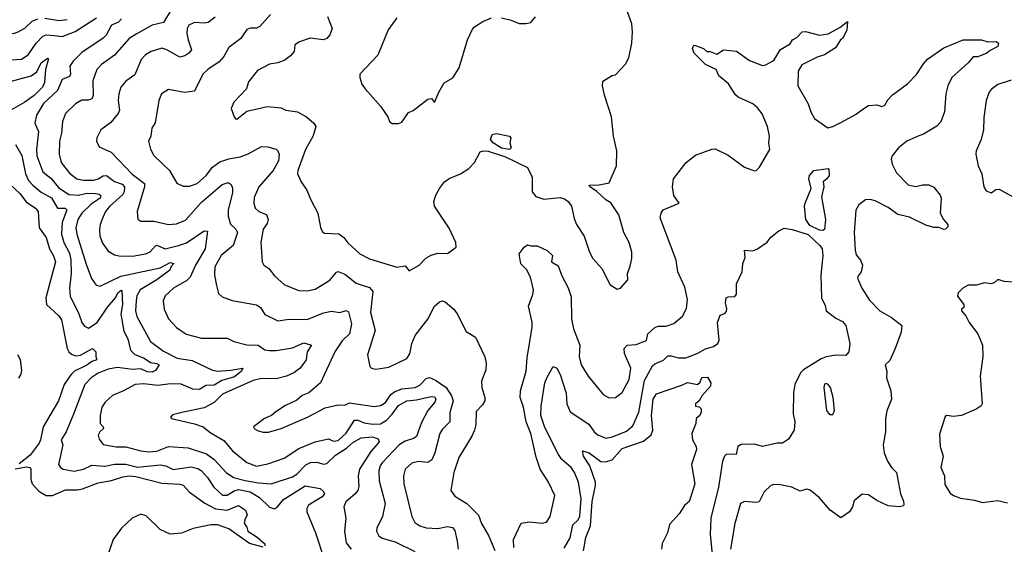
# Model space of a CAD drawing. Extents: x 1933546 to 2138868, y 524910 to 667279.
# Tile 305 of 466: x 2033394 to 2039426, y 642485 to 645699. Entities that reach past the tile are written whole.
import ezdxf

# ---------------------------------------------------------------- set-up
doc = ezdxf.new("R2010")
doc.units = 0

msp = doc.modelspace()

# ---------------------------------------------------------------- linework, layer by layer
at = {"layer": '0CON10XD'}
for points in [[(2032785, 645740.6), (2032831.5, 645675), (2032887.3, 645647.3), (2033045, 645633.1), (2033094.7, 645595), (2033139.2, 645539.2), (2033208.6, 645505), (2033279.5, 645459.5), (2033305, 645452.2), (2033405, 645458.5), (2033446.2, 645485), (2033495, 645555.3), (2033535, 645597.8), (2033555, 645605.7), (2033607.2, 645602.8), (2033655, 645597.4), (2033733.4, 645626.6), (2033865, 645710.4)], [(2034321, 645759), (2034275, 645681.4), (2034205, 645666.5), (2034108.4, 645611.6), (2034065, 645583.8), (2033975, 645482.5), (2033895.9, 645424.1), (2033866.6, 645393.4), (2033842.7, 645325), (2033843.8, 645235), (2033835.2, 645214.8), (2033815, 645206.2), (2033774, 645206), (2033735.3, 645184.7), (2033674.4, 645125), (2033655.4, 645075), (2033650.8, 645005), (2033638.5, 644955), (2033636.2, 644875), (2033647.3, 644825), (2033699.9, 644759.9), (2033744, 644724), (2033785, 644715.9), (2033845, 644716.5), (2033875, 644724.8), (2033905, 644742.3), (2033925, 644743.9), (2033975, 644708.5), (2034021.5, 644691.5), (2034036, 644675), (2034033.3, 644645), (2034025, 644627.7), (2033943.8, 644555), (2033919.6, 644525), (2033902.7, 644487.3), (2033886.2, 644445), (2033881.9, 644411.9), (2033884, 644375), (2033900.2, 644330.2), (2033935, 644281.1), (2033975, 644258.9), (2034002.4, 644252.4), (2034085, 644250.8), (2034165, 644264.1), (2034192.2, 644277.8), (2034225, 644314.6), (2034235, 644318.2), (2034285, 644295.9), (2034367.5, 644315), (2034415, 644331.8), (2034525, 644405.4), (2034544.4, 644404.4), (2034530.8, 644295), (2034470, 644195), (2034437.3, 644122.7), (2034418.3, 644101.7), (2034335.8, 644055), (2034285, 644007.5), (2034272.6, 643977.4), (2034278.9, 643925), (2034305, 643867.5), (2034355, 643814.4), (2034413.5, 643773.5), (2034507.2, 643747.2), (2034665, 643747.5), (2034705, 643727.1), (2034785, 643706.5), (2034855, 643704.6), (2034895, 643677.1), (2034925, 643672), (2034965, 643672.8), (2035065, 643689.6), (2035135, 643718.8), (2035181.2, 643705), (2035154.2, 643665), (2035148.1, 643615), (2035111.9, 643565), (2035074.3, 643535), (2035029.2, 643515), (2034965, 643498.5), (2034875, 643500.8), (2034825, 643489.6), (2034635.8, 643405), (2034585, 643354.5), (2034525, 643320.6), (2034387, 643293), (2034330.8, 643279.2), (2034317.5, 643265), (2034323.3, 643255), (2034465, 643223.3), (2034516.9, 643205), (2034560.1, 643170.1), (2034645, 643121.5), (2034697.3, 643057.3), (2034785, 642985.6), (2034845, 642964.5), (2034915, 642979.2), (2035015, 643012.9), (2035105, 643071.2), (2035205, 643113.1), (2035285, 643131.8), (2035317.1, 643117.1), (2035345, 643120.2), (2035395, 643165.3), (2035445, 643246), (2035465, 643245.8), (2035505, 643229.4), (2035555, 643220.4), (2035605, 643224.1), (2035641.6, 643245), (2035675, 643283.1), (2035715, 643335.8), (2035765, 643363.8), (2035825, 643369.4), (2035915, 643391.1), (2035935, 643388.5), (2035942.7, 643375), (2035937.3, 643355), (2035894.2, 643305.8), (2035855, 643231.1), (2035825.2, 643144.8), (2035807.3, 643132.7), (2035755, 643117.6), (2035718.2, 643095), (2035615.3, 642985), (2035601.9, 642965), (2035593.3, 642935), (2035596.2, 642875), (2035632, 642735), (2035617.3, 642655), (2035581.4, 642585), (2035578.9, 642565), (2035595, 642536.9), (2035615, 642522.7), (2035695, 642500), (2035815, 642441.2)], [(2035278.8, 645718.8), (2035308.9, 645645), (2035295, 645606.7), (2035275.8, 645585), (2035255, 645576.4), (2035174.5, 645585.5), (2035107.3, 645562.7), (2035080, 645545), (2035075, 645504), (2035052.6, 645477.4), (2035018, 645452), (2034975.4, 645434.6), (2034925, 645427.1), (2034851.1, 645388.9), (2034795, 645318.8), (2034783.3, 645275), (2034705, 645193.8), (2034690, 645155), (2034707.5, 645105), (2034715, 645092.5), (2034725, 645090), (2034785, 645138.8), (2034912.9, 645167.1), (2034995, 645160), (2035025, 645144.5), (2035096.2, 645135), (2035151.4, 645105), (2035196.3, 645066.3), (2035208.2, 645045), (2035192.6, 644987.4), (2035145, 644903.3), (2035097.1, 644775), (2035095.7, 644755), (2035118.6, 644705), (2035153.3, 644655), (2035176.9, 644595), (2035221.1, 644515), (2035236.4, 644426.4), (2035248.8, 644398.8), (2035262.3, 644392.3), (2035348.3, 644388.3), (2035379.2, 644365), (2035405, 644332.5), (2035478, 644265), (2035536.2, 644235), (2035705, 644183.1), (2035755, 644191.9), (2035780, 644160), (2035841.2, 644195), (2035881.7, 644238.3), (2035915, 644257.5), (2035955, 644268), (2036015, 644266.7), (2036067.5, 644305), (2036066.2, 644335), (2036025, 644421.2), (2035935, 644556.2), (2035931.1, 644585), (2035943.3, 644625), (2035965, 644666), (2035997.5, 644705), (2036025, 644725.7), (2036095, 644755.7), (2036145, 644787.1), (2036179.4, 644825), (2036215, 644888.8), (2036234.1, 644895.9), (2036265, 644893.6), (2036369.7, 644859.7), (2036504.7, 644794.7), (2036534.4, 644735), (2036534.4, 644644.4), (2036555.8, 644615.8), (2036605, 644599.2), (2036705, 644609.2), (2036731.7, 644601.7), (2036755, 644586), (2036775, 644556.7), (2036791.1, 644481.1), (2036806, 644445), (2036852.2, 644372.2), (2036884.2, 644275), (2036905.6, 644235.6), (2036961.2, 644175), (2037012.5, 644075), (2037055, 644047.5), (2037075.7, 644054.3), (2037118.8, 644105), (2037117.5, 644145), (2037135, 644190), (2037143.6, 644236.4), (2037143.8, 644275), (2037128, 644335), (2037096.2, 644395), (2037065, 644503.3), (2037015, 644577.5), (2036985, 644595.8), (2036928.3, 644648.3), (2036886.2, 644675), (2036883.3, 644685), (2036945, 644687.3), (2037005, 644699.2), (2037050.8, 644805), (2037052.2, 644895), (2037032.9, 644985), (2037019.2, 645105), (2036977.5, 645237.5), (2036964.3, 645295), (2036966.4, 645323.6), (2037023, 645357), (2037045, 645362.5), (2037105, 645427.5), (2037126.2, 645465), (2037143.8, 645555), (2037148, 645625), (2037144.2, 645674.2), (2037117.1, 645747.1)], [(2033125, 645730), (2033245, 645640.5), (2033315, 645616.4), (2033355, 645615.4), (2033385, 645624.5), (2033425, 645647.9), (2033470.6, 645689.4), (2033505, 645705.3)], [(2034018, 645705), (2033998.8, 645685), (2033957.1, 645665), (2033923.3, 645605), (2033905, 645585.6), (2033775, 645498.4), (2033720.8, 645445), (2033700, 645415), (2033704.7, 645365), (2033699.5, 645350.5), (2033655, 645332.1), (2033626.3, 645265), (2033539.1, 645185), (2033496.4, 645115), (2033486.7, 645065), (2033508.8, 645015), (2033497.1, 644905), (2033499.4, 644865), (2033535, 644766.9), (2033585, 644728.7), (2033631.7, 644671.7), (2033695, 644628), (2033755, 644625.2), (2033805, 644635.6), (2033855.2, 644635.2), (2033880.3, 644630.3), (2033891.5, 644621.5), (2033886.2, 644605), (2033831.2, 644568.8), (2033775.3, 644515), (2033749.4, 644475), (2033738, 644425), (2033744.6, 644385.4), (2033801.3, 644201.3), (2033833.6, 644113.6), (2033862.8, 644072.8), (2033886.1, 644066.1), (2034013, 644127), (2034255, 644178.2), (2034315, 644212), (2034338.8, 644205), (2034322.4, 644187.6), (2034312.9, 644165), (2034234.9, 644105.1), (2034131.3, 644045), (2034112.1, 644007.9), (2034106.6, 643976.6), (2034104, 643915), (2034110.9, 643880.9), (2034195, 643726.7), (2034275, 643668.2), (2034358.6, 643625), (2034450.7, 643610.7), (2034575, 643551.8), (2034605, 643546.9), (2034688, 643552), (2034760, 643565), (2034752.9, 643545), (2034709.3, 643510.7), (2034631.5, 643488.5), (2034585, 643460.2), (2034535, 643458.7), (2034495, 643433.7), (2034455, 643435.6), (2034383.8, 643466.2), (2034315, 643468.4), (2034241.7, 643458.3), (2034151.7, 643468.3), (2034101.2, 643465), (2034028.8, 643425), (2033962.7, 643397.3), (2033916.9, 643355), (2033897.3, 643325), (2033886.5, 643275), (2033887.1, 643225), (2033906, 643205), (2033907.1, 643195), (2033884.8, 643175.2), (2033874.5, 643154.5), (2033879.7, 643129.7), (2033905, 643095.8), (2033985, 643083.1), (2034045, 643083.3), (2034136.9, 643056.9), (2034185, 643051.7), (2034235, 643055.2), (2034305, 643084.1), (2034425, 643075.9), (2034539.2, 643039.2), (2034585, 643004.6), (2034659.4, 642925), (2034704.3, 642895), (2034775.4, 642875.4), (2034857.8, 642862.2)], [(2033548.5, 645708.5), (2033635, 645695.3), (2033685, 645699.7)], [(2034591.2, 645715), (2034547.8, 645682.3), (2034525, 645678.2), (2034465, 645683.1), (2034430.6, 645665), (2034420.9, 645645), (2034418, 645615), (2034425.3, 645575), (2034447.1, 645515), (2034431.1, 645495), (2034405, 645477.9), (2034375, 645470), (2034295, 645515.5), (2034265, 645525.6), (2034198.8, 645505), (2034165, 645484.4), (2034137.5, 645455), (2034098.9, 645361.1), (2034045, 645322.9), (2034014.4, 645285), (2034001.1, 645245), (2033998.1, 645205), (2034004.4, 645145), (2033997.8, 645125), (2033951.3, 645068.7), (2033890.6, 645025), (2033865.8, 644975), (2033864.2, 644955), (2033880.6, 644920.6), (2033955, 644886.9), (2034082.4, 644752.4), (2034159.2, 644695), (2034158.3, 644675), (2034114.4, 644525), (2034117.7, 644477.7), (2034135, 644464), (2034215, 644465.5), (2034305, 644445.4), (2034355, 644449.6), (2034408.8, 644471.2), (2034505, 644579.7), (2034635, 644689.6), (2034671.2, 644701.2), (2034689.1, 644689.1), (2034697.3, 644667.3), (2034698.3, 644638.3), (2034671.8, 644535), (2034670.8, 644495), (2034685, 644446), (2034718.6, 644415), (2034727.3, 644395), (2034701.2, 644315), (2034628.2, 644255), (2034590, 644185), (2034587.1, 644135), (2034599.7, 644070.3), (2034612.1, 644022.1), (2034635, 644000.8), (2034695, 643979.5), (2034845, 643952.2), (2034869.4, 643935), (2034895, 643892.9), (2034974.5, 643854.5), (2035045, 643863.6), (2035155, 643863.1), (2035255, 643902.8), (2035305, 643913.1), (2035355, 643904.4), (2035395, 643918.6), (2035409.3, 643909.3), (2035426.8, 643835), (2035415.3, 643774.7), (2035369.2, 643730.8), (2035324.7, 643665), (2035237.8, 643475), (2035165, 643412.9), (2035125, 643396.7), (2035091.1, 643368.9), (2035023.3, 643335), (2034962.5, 643297.5), (2034936, 643274), (2034894.5, 643255.5), (2034826.2, 643205), (2034832.6, 643192.6), (2034855, 643180), (2034885, 643171.9), (2034918.3, 643171.7), (2034995, 643194.4), (2035158, 643265), (2035265, 643322.2), (2035345, 643340.6), (2035385, 643338.6), (2035415, 643352.2), (2035565, 643329.7), (2035603.8, 643335), (2035635, 643354.6), (2035668, 643402), (2035689.9, 643420.1), (2035735, 643437.3), (2035817.8, 643445), (2035845, 643460.8), (2035885, 643500.7), (2035905, 643507.5), (2035941.5, 643491.5), (2036006, 643446), (2036039.7, 643395), (2036049.7, 643365), (2036030.1, 643289.9), (2036028.8, 643235), (2035985, 643191.1), (2035968.8, 643165), (2035938.2, 643045), (2035918, 643002), (2035895, 642986.4), (2035837.2, 642992.8), (2035797.4, 642982.6), (2035755.6, 642945), (2035744.6, 642905), (2035746.9, 642855), (2035796.7, 642655), (2035815, 642618.8), (2035845, 642597.5), (2035884.1, 642585.9), (2035955, 642581.9), (2036015, 642594.5), (2036045, 642588.5), (2036059.5, 642569.5), (2036074.6, 642505), (2036080.6, 642455)], [(2034929.6, 645730.4), (2034865, 645657.1), (2034845, 645647.1), (2034805, 645648.1), (2034785, 645640), (2034748.6, 645585), (2034675, 645528.6), (2034645.3, 645474.7), (2034615, 645440.6), (2034545.8, 645395), (2034515.7, 645365), (2034465, 645261.4), (2034403.6, 645253.6), (2034305, 645270.8), (2034262, 645245), (2034245.7, 645205), (2034223.4, 645066.6), (2034204.2, 645035), (2034196.9, 644985), (2034182.5, 644955), (2034195.6, 644905.6), (2034216.6, 644866.6), (2034311.4, 644775), (2034356.8, 644696.8), (2034395, 644679.4), (2034435, 644678.5), (2034480.8, 644695), (2034535.6, 644745), (2034575, 644796.7), (2034620.5, 644829.5), (2034675, 644846.8), (2034745, 644858.2), (2034793.5, 644876.5), (2034875, 644922.9), (2034915, 644919.5), (2034965, 644905.8), (2034975, 644896.7), (2034983.5, 644873.5), (2034978.9, 644835), (2034946.5, 644775), (2034859.5, 644675), (2034829.8, 644610.2), (2034828.2, 644575), (2034836.7, 644545), (2034858.6, 644525), (2034905, 644505.6), (2034915.4, 644475), (2034909.9, 644450.1), (2034884.6, 644415), (2034872.1, 644335), (2034879.4, 644215), (2034890, 644195), (2034920, 644175), (2034955, 644130.8), (2035016, 644075), (2035105, 644040.5), (2035155, 644038.5), (2035205, 644048.9), (2035295, 644104.2), (2035335, 644152.5), (2035345, 644156.7), (2035385, 644141.1), (2035455, 644084.7), (2035498.5, 644071.5), (2035538, 644058), (2035557.7, 644035), (2035543.1, 643905), (2035572.2, 643795), (2035524.3, 643645), (2035540, 643575), (2035550, 643565), (2035575, 643559.2), (2035655, 643571.1), (2035765, 643623.8), (2035785, 643652.5), (2035797.3, 643715), (2035817.5, 643765), (2035894.7, 643865.3), (2035936.2, 643945), (2035965, 643971.5), (2035985, 643976.9), (2036000.3, 643970.3), (2036052.9, 643925), (2036075, 643898.1), (2036129.4, 643789.4), (2036186.2, 643755), (2036243.3, 643633.3), (2036250.9, 643595), (2036248.8, 643555), (2036224.2, 643485), (2036226.2, 643445), (2036244.6, 643385), (2036243.8, 643365), (2036230, 643340), (2036190.2, 643299.8), (2036188.1, 643218.1), (2036180.7, 643185), (2036165, 643146.9), (2036083.6, 643016.4), (2036054, 642926), (2036036.2, 642815), (2036060.5, 642780.5), (2036134.2, 642735), (2036205, 642664.2), (2036223.3, 642613.3), (2036268.1, 642535), (2036305, 642446.7)], [(2035705, 645711.2), (2035652.1, 645637.9), (2035587.3, 645482.7), (2035477.5, 645365), (2035477.5, 645345), (2035490, 645305), (2035510, 645275)], [(2035510, 645275), (2035605, 645170), (2035650, 645105), (2035660, 645075), (2035675, 645062.5), (2035715, 645062.5), (2035735, 645072.5), (2035775, 645130), (2035805, 645142.5), (2035895, 645212.5), (2035917, 645217), (2035935, 645192.5), (2035961.4, 645255), (2035995, 645312.5), (2036047.7, 645342.3), (2036085.9, 645404.1), (2036138, 645575), (2036168.8, 645641.2), (2036181.2, 645655), (2036231.7, 645688.3), (2036285, 645710)], [(2036345, 645710), (2036405, 645696), (2036455, 645676.7), (2036495, 645676.7), (2036525, 645682.5), (2036555, 645717.5)], [(2036420.8, 642465), (2036418.9, 642515), (2036465.4, 642614.6), (2036515, 642623.1), (2036595, 642614), (2036621.7, 642621.7), (2036643.3, 642655), (2036673.3, 642785), (2036633.3, 642865), (2036582.1, 642945), (2036558.3, 643018.3), (2036526.1, 643165), (2036497.8, 643235), (2036481.5, 643325), (2036460.8, 643385), (2036462.3, 643425), (2036496.4, 643545), (2036502.2, 643627.8), (2036533.3, 643815), (2036533.2, 643846.8), (2036511.3, 643945), (2036537.9, 644015), (2036541.1, 644045), (2036522.8, 644122.8), (2036498.1, 644168.1), (2036464.4, 644204.4), (2036454, 644265), (2036485, 644306), (2036505, 644320), (2036526.4, 644313.6), (2036565, 644313.8), (2036625, 644285.8), (2036659.2, 644255), (2036653.1, 644215), (2036692.1, 644192.1), (2036715, 644130), (2036755, 644056.2), (2036771.7, 644001.7), (2036775, 643867.5), (2036786.2, 643805), (2036826.7, 643705), (2036820.9, 643635), (2036833.5, 643585), (2036876, 643516), (2036970.7, 643400.7), (2037005, 643382.5), (2037045, 643384.2), (2037085, 643416), (2037127.9, 643495), (2037138.9, 643565), (2037098.9, 643655), (2037097.1, 643685), (2037115, 643705.4), (2037170, 643710), (2037235, 643733.3), (2037243.1, 643775), (2037285, 643813.5), (2037305, 643820.9), (2037355, 643821.1), (2037402.3, 643837.7), (2037455, 643883.8), (2037479.7, 643930.3), (2037485.7, 643985), (2037469.7, 644059.7), (2037426.2, 644155), (2037416.9, 644225), (2037318.6, 644485), (2037323.1, 644515), (2037335.7, 644534.3), (2037433.8, 644575), (2037401.7, 644621.7), (2037393.9, 644676.1), (2037400, 644725), (2037477.5, 644825), (2037535, 644870), (2037635, 644906.2), (2037655, 644907.5), (2037735, 644868.8), (2037835, 644795.7), (2037895, 644774.2), (2037906.7, 644775), (2037926.2, 644795), (2037988.8, 644905), (2037984.2, 644945), (2037988.5, 644985), (2037974.5, 645045), (2037942.7, 645122.7), (2037915, 645160), (2037885, 645183.5), (2037795.5, 645225.5), (2037779.1, 645239.1), (2037737.1, 645307.1), (2037677.5, 645355), (2037661.2, 645395), (2037595.4, 645425.4), (2037526, 645495), (2037516.7, 645523.3), (2037520, 645535), (2037525, 645542.5), (2037535, 645541.2), (2037582.5, 645522.5), (2037604.1, 645504.1), (2037625, 645504), (2037665, 645487.7), (2037705, 645515.7), (2037785, 645507.3), (2037865, 645450), (2037945, 645419.2), (2037965, 645422), (2038005.4, 645444.6), (2038016.7, 645453.3), (2038054.2, 645515.8), (2038115, 645552), (2038128.8, 645575), (2038155, 645590), (2038188.8, 645625), (2038208, 645628), (2038295, 645604.4), (2038346.8, 645613.2), (2038419.2, 645650.8), (2038465, 645687.5), (2038461.2, 645635), (2038436, 645585), (2038423.3, 645575), (2038392.7, 645527.3), (2038325.4, 645484.6), (2038280.4, 645469.6), (2038185, 645423.1), (2038163.8, 645385), (2038161.5, 645295), (2038225, 645183.8), (2038240.8, 645135), (2038263.1, 645093.1), (2038345, 645036.2), (2038375, 645044.2), (2038428.3, 645071.7), (2038515, 645119.4), (2038565, 645155.8), (2038595, 645174.4), (2038645, 645178.2), (2038675, 645166.9), (2038693.5, 645175), (2038712.2, 645207.8), (2038741.7, 645238.3), (2038833.9, 645306.1), (2038887.4, 645362.6), (2038930.4, 645429.6), (2038955, 645456.9), (2039055, 645526.7), (2039175, 645576.7), (2039285.7, 645575.7), (2039326.4, 645563.6), (2039376.7, 645566.7), (2039390, 645555), (2039386.7, 645535), (2039338.8, 645511.2), (2039320, 645495), (2039265, 645471.4), (2039235, 645472.5), (2039204.3, 645435), (2039105.3, 645344.7), (2039080.5, 645295), (2039068.9, 645245), (2039059.5, 645135), (2039036.9, 645073.1), (2039012, 645048), (2038931.3, 644998.7), (2038902.6, 644987.4), (2038828.8, 644955), (2038777.5, 644915), (2038739.2, 644865), (2038734.2, 644845), (2038738.6, 644815), (2038765, 644762), (2038837.2, 644687.2), (2038885, 644677.1), (2038925, 644687.5), (2038965, 644688), (2038993.9, 644673.9), (2039033.9, 644623.9), (2039038.8, 644605), (2039034.3, 644515), (2039054, 644475), (2039080, 644445), (2039080.7, 644429.3), (2039066.7, 644415), (2039055, 644413.3), (2039025.6, 644425.6), (2038995, 644426.4), (2038945, 644441.1), (2038845, 644488.5), (2038775, 644505.7), (2038715, 644549.6), (2038635, 644588.9), (2038605, 644598.1), (2038575, 644595.6), (2038535.6, 644564.4), (2038517, 644533), (2038505.5, 644395), (2038513.2, 644286.8), (2038518.3, 644258.3), (2038544.5, 644225), (2038557.5, 644195), (2038550, 644155), (2038530.3, 644129.7), (2038527.5, 644115), (2038554, 644054), (2038600.7, 643980.7), (2038664.2, 643915), (2038735, 643874.4), (2038798.2, 643825), (2038794.7, 643785), (2038758, 643685), (2038725, 643612), (2038696.7, 643585), (2038706, 643545), (2038704, 643505), (2038731.9, 643425), (2038734.3, 643375), (2038707, 643303), (2038699.2, 643255), (2038698.2, 643175), (2038683.3, 643095), (2038691.1, 643045), (2038710.6, 642995), (2038735.7, 642955), (2038765.8, 642925), (2038791.4, 642795), (2038809.7, 642749.7), (2038811.7, 642728.3), (2038809.2, 642720.8), (2038785, 642714), (2038715, 642720), (2038644.4, 642754.4), (2038595, 642788.8), (2038555, 642792.5), (2038507.5, 642752.5), (2038496, 642715), (2038478.8, 642685), (2038425, 642647.5), (2038360, 642695), (2038292.7, 642772.7), (2038236.8, 642816.8), (2038215, 642822.5), (2038175, 642810.6), (2038125, 642836), (2038055, 642850), (2038015, 642852), (2037995, 642846), (2037955, 642806.7), (2037924.2, 642745.8), (2037905, 642740.8), (2037835, 642746.9), (2037809.4, 642735), (2037775, 642612.5), (2037748.5, 642455)], [(2033335, 645321), (2033464.1, 645355.9), (2033499.4, 645380.6), (2033525, 645434.4), (2033565, 645463.8), (2033570, 645460), (2033552.3, 645395), (2033545.4, 645315.4), (2033533.4, 645285), (2033482.2, 645235), (2033425.4, 645195), (2033325, 645136.4)], [(2039468.8, 645328.8), (2039387.3, 645302.7), (2039345, 645271.2), (2039334, 645255), (2039315.7, 645204.3), (2039300.6, 645099.4), (2039298.6, 645025), (2039284, 644965), (2039254, 644895), (2039252, 644875), (2039266.9, 644805), (2039289.4, 644755), (2039300, 644675), (2039315, 644650.8), (2039345, 644638), (2039375, 644660), (2039395, 644662), (2039505, 644600)], [(2036395, 644904.3), (2036345, 644911.6), (2036294.4, 644945), (2036279.2, 644965), (2036288.8, 644995), (2036315, 645002.1), (2036393.8, 644985), (2036403.8, 644975), (2036396.2, 644945), (2036406, 644915), (2036395, 644904.3)], [(2033368, 644935), (2033406.3, 644866.3), (2033430.3, 644755), (2033447.9, 644715), (2033473.6, 644685), (2033525, 644641.8), (2033587.8, 644607.8), (2033624.5, 644545), (2033672.5, 644545), (2033682.5, 644535), (2033653.9, 644456.1), (2033650.9, 644385), (2033663.4, 644335), (2033698.1, 644268.1), (2033707.7, 644227.7), (2033709.7, 644145), (2033699.5, 644055), (2033703.3, 644005), (2033756.3, 643896.4), (2033773.5, 643845), (2033791.1, 643821.1), (2033815, 643809.4), (2033868.2, 643845), (2033932.7, 643937.3), (2033981.8, 643995), (2033995, 644025.4), (2034015, 644042.5), (2034020, 644040), (2034024.1, 643955), (2034013.4, 643895), (2034031.2, 643791.2), (2034057.3, 643745), (2034072.4, 643675), (2034098.6, 643648.6), (2034156.3, 643626.3), (2034195, 643598.9), (2034235, 643593.5), (2034249.2, 643585), (2034225, 643549.3), (2034205, 643538.9), (2034175, 643542), (2034135, 643560.5), (2034085, 643555.4), (2033992.2, 643567.8), (2033935, 643558.8), (2033875, 643534.1), (2033830.8, 643505), (2033793.8, 643465), (2033722.6, 643282.6)], [(2038315, 644407.5), (2038295, 644410.3), (2038235, 644437.5), (2038210, 644475), (2038202.5, 644555), (2038205.7, 644575), (2038243.8, 644665), (2038228.9, 644725), (2038232.5, 644745), (2038260, 644775), (2038346.7, 644786.7), (2038351.7, 644781.7), (2038352.5, 644745), (2038340, 644725), (2038316, 644705), (2038321.4, 644675), (2038306, 644615), (2038331.8, 644475), (2038325, 644413.8), (2038315, 644407.5)], [(2033336.8, 644686.8), (2033395.5, 644635), (2033433.4, 644583.4), (2033491.1, 644545), (2033507.5, 644525), (2033513.1, 644425), (2033555, 644365.8), (2033575.4, 644295), (2033601.7, 644251.7), (2033612.5, 644215), (2033554.6, 643995), (2033558.5, 643955), (2033633.1, 643885), (2033650.7, 643860.7), (2033684.7, 643685), (2033695, 643663.6), (2033710.5, 643650.5), (2033735, 643640.8), (2033766.4, 643643.6), (2033840, 643685), (2033861.2, 643665), (2033860, 643635), (2033866.7, 643615), (2033835, 643605.7), (2033805, 643582), (2033730.5, 643545), (2033706.8, 643523.2), (2033666.2, 643465), (2033630.6, 643365), (2033537.7, 643205), (2033521.6, 643125), (2033512.1, 643105), (2033458.7, 643031.3), (2033391.1, 642978.9)], [(2036728.8, 642461.2), (2036766.7, 642525), (2036782.8, 642605), (2036815, 642634.5), (2036825, 642657.5), (2036834.3, 642764.3), (2036818, 642865), (2036793.2, 642925), (2036773.6, 642955), (2036715.2, 643005.2), (2036694.4, 643035.6), (2036611, 643201), (2036586.1, 643275), (2036588.8, 643331.2), (2036611.9, 643475), (2036625, 643509.4), (2036663.3, 643575), (2036685, 643563.8), (2036705, 643526.2), (2036741.4, 643411.4), (2036745.4, 643345), (2036766.3, 643296.3), (2036881.8, 643221.8), (2036913.6, 643175), (2036935, 643155.6), (2036985, 643136.4), (2037025, 643144), (2037112.6, 643177.4), (2037149.5, 643210.5), (2037187.4, 643295), (2037221.7, 643488.3), (2037271.3, 643578.7), (2037285, 643590.4), (2037337.3, 643612.7), (2037365, 643639.6), (2037385, 643640.4), (2037427.9, 643627.9), (2037475, 643627.8), (2037544.2, 643655), (2037595, 643683.6), (2037645, 643696.9), (2037671.4, 643715), (2037679.1, 643735), (2037670, 643845), (2037685, 643890), (2037715, 643899.4), (2037725, 643911.2), (2037727, 643927), (2037717.5, 643965), (2037722.5, 643995), (2037735, 644001.2), (2037775, 644003.8), (2037785, 644017.5), (2037785, 644080), (2037821.2, 644155), (2037823.6, 644206.4), (2037838.3, 644241.7), (2037835, 644287.5), (2037885, 644283.8), (2037913.6, 644296.4), (2037973.9, 644336.1), (2037995, 644366.7), (2038045, 644406.2), (2038077.7, 644422.3), (2038125.7, 644414.3), (2038225, 644382.8), (2038295.2, 644315.2), (2038310, 644295), (2038314.3, 644255), (2038303.1, 644135), (2038306.7, 643995), (2038328.9, 643948.9), (2038335.7, 643915), (2038395, 643870.6), (2038435, 643850), (2038456, 643825), (2038480, 643715), (2038473.8, 643665), (2038455, 643642.5), (2038395, 643643.1), (2038335, 643633.6), (2038305, 643622.3), (2038195.8, 643555), (2038176.9, 643535), (2038143.1, 643465), (2038135.7, 643415), (2038132.5, 643285), (2038142.5, 643235), (2038138.8, 643185), (2038105, 643128.8), (2038067.5, 643105), (2038034.4, 643104.4), (2037945.7, 643084.3), (2037895, 643099.3), (2037814, 643096), (2037794.7, 643085.3), (2037788.8, 643065), (2037784.1, 643035.9), (2037725, 643037.9), (2037711.2, 643025), (2037700, 642995), (2037674.6, 642835), (2037627.5, 642645), (2037623.6, 642545), (2037635.5, 642425)], [(2039485, 644091.2), (2039425, 644096.2), (2039395, 644106.2), (2039385, 644106), (2039365, 644086.7), (2039345, 644081.2), (2039305, 644086.7), (2039255, 644073.8), (2039205, 644073.3), (2039172.5, 644055), (2039143.6, 644026.4), (2039140, 644005), (2039178.8, 643955), (2039177.5, 643935), (2039163.3, 643925), (2039163.3, 643915), (2039190, 643885), (2039211.2, 643845), (2039264.2, 643774.2), (2039291.9, 643705), (2039294.4, 643635), (2039278.1, 643515), (2039291.2, 643345), (2039285, 643333.3), (2039255, 643313.8), (2039165, 643274), (2039115, 643268.8), (2039075, 643273.8), (2039065, 643268.8), (2039029.2, 643160.8), (2039034.2, 643085), (2039050.8, 643025), (2039037.1, 642955), (2039060, 642905), (2039061.2, 642851.2), (2039095, 642798.8), (2039115, 642783.8), (2039157.7, 642767.7), (2039243.8, 642756.2), (2039292.3, 642742.3), (2039385, 642753.3), (2039445, 642740)], [(2033387.6, 643502.4), (2033402.6, 643527.4), (2033407.9, 643552.1), (2033399, 643615), (2033382.7, 643645)], [(2036849, 642445), (2036862.2, 642527.8), (2036891.5, 642598.5), (2036901.8, 642748.2), (2036921.7, 642845), (2036920.7, 642865), (2036887.2, 642965), (2036848.2, 643025), (2036843, 643057), (2036883.3, 643045), (2036955, 642993.3), (2036985, 642990.4), (2037023.6, 643003.6), (2037085, 643072.5), (2037215, 643117.4), (2037263.2, 643155), (2037272.6, 643185), (2037264.7, 643275), (2037275.3, 643375), (2037295, 643407.8), (2037449.8, 643460.2), (2037485, 643477.5), (2037545.8, 643464.2), (2037562.1, 643477.9), (2037573.6, 643506.4), (2037608.3, 643508.3), (2037628.8, 643475), (2037626, 643455), (2037575, 643396.7), (2037556.4, 643363.6), (2037533.8, 643345), (2037535, 643332.5), (2037557, 643327), (2037570, 643315), (2037570, 643295), (2037560, 643275), (2037538.8, 643255), (2037535.8, 643225), (2037511.4, 643165), (2037515.8, 643125.8), (2037538.8, 643085), (2037540, 643065), (2037510.6, 642975), (2037530.9, 642855), (2037510.2, 642789.8)], [(2038355, 643280), (2038375, 643281.2), (2038385.9, 643305.9), (2038377.5, 643385), (2038360.8, 643445), (2038348, 643465), (2038335, 643471.2), (2038325, 643466.7), (2038320, 643445), (2038336, 643305), (2038355, 643280)], [(2033722.6, 643282.6), (2033679.2, 643175), (2033647.8, 643125), (2033657.8, 643095), (2033632.5, 642975), (2033642.9, 642955), (2033659.2, 642945), (2033727, 642933), (2033785, 642945.4), (2033835, 642969.3), (2033915, 642963), (2033975, 642976.3), (2034045, 642976), (2034115, 642958.4), (2034255, 642972.3), (2034290, 642965), (2034335, 642943.5), (2034445, 642960.2), (2034485, 642950.3), (2034505, 642938), (2034544.7, 642895), (2034583.8, 642835), (2034636.2, 642786.2), (2034665, 642785.8), (2034707.9, 642812.1), (2034735, 642820), (2034806.1, 642806.1), (2034862.9, 642772.9), (2034925, 642712.1), (2034955, 642703.2), (2034973.2, 642715), (2035011.1, 642758.9), (2035143.6, 642843.6), (2035235, 642826.5), (2035255, 642809.5), (2035260.3, 642795), (2035247.9, 642775), (2035162.7, 642725), (2035153.6, 642705), (2035153.8, 642683.8), (2035206.4, 642556.4), (2035259.1, 642395)], [(2034857.8, 642862.2), (2034935, 642855.7), (2035065, 642898.9), (2035091.5, 642915), (2035147.8, 642972.2), (2035175, 642986), (2035215, 642989.2), (2035255, 642975.9), (2035275, 642981.2), (2035328.6, 643031.4), (2035396.8, 643075), (2035435, 643108.3), (2035485, 643136.6), (2035555, 643143), (2035591.1, 643131.1), (2035595.7, 643115.7), (2035590, 643105), (2035545.3, 643054.7), (2035476.4, 642945), (2035466.7, 642905), (2035471.2, 642838.8), (2035464.7, 642815.3), (2035447.2, 642792.8), (2035391.1, 642745), (2035379.4, 642715), (2035392.5, 642645), (2035383.6, 642566.4), (2035394.7, 642494.7), (2035425.3, 642455.3)], [(2033366.8, 642946.8), (2033435, 642960.8), (2033455.6, 642955), (2033461.8, 642945), (2033461.2, 642885), (2033469.6, 642855), (2033510.9, 642810.9), (2033555, 642784.8), (2033594, 642785), (2033675, 642818.9), (2033745, 642818.9), (2033779.4, 642825), (2033875, 642861.5), (2033955.3, 642875.2), (2034025, 642898.8), (2034065, 642904), (2034105, 642899.7), (2034265, 642860.3), (2034375.8, 642854.2), (2034395, 642846.5), (2034434.6, 642804.6), (2034528.1, 642738.1), (2034592.5, 642702.5), (2034665, 642693.5), (2034735, 642722), (2034777.5, 642695), (2034787.5, 642665), (2034772.5, 642635), (2034770, 642615), (2034785, 642590), (2034791.2, 642565), (2034848.8, 642528.8), (2034895, 642487.5), (2034896.2, 642475)], [(2037510.2, 642789.8), (2037495, 642747.1), (2037467.6, 642722.4), (2037435, 642672), (2037374.4, 642605.6), (2037363.3, 642555), (2037330.7, 642489.3), (2037326.7, 642455)], [(2034885, 642466.7), (2034800.9, 642490.9), (2034675, 642579.2), (2034605, 642604.6), (2034565, 642604.8), (2034457.3, 642582.7), (2034385, 642553.8), (2034315, 642546.7), (2034255, 642576.8), (2034168.6, 642658.6), (2034135, 642669.1), (2034082.5, 642645), (2034017.1, 642585), (2033967.5, 642515), (2033912.1, 642355)]]:
    msp.add_lwpolyline(points, dxfattribs=at)

doc.saveas('drawing.dxf')
